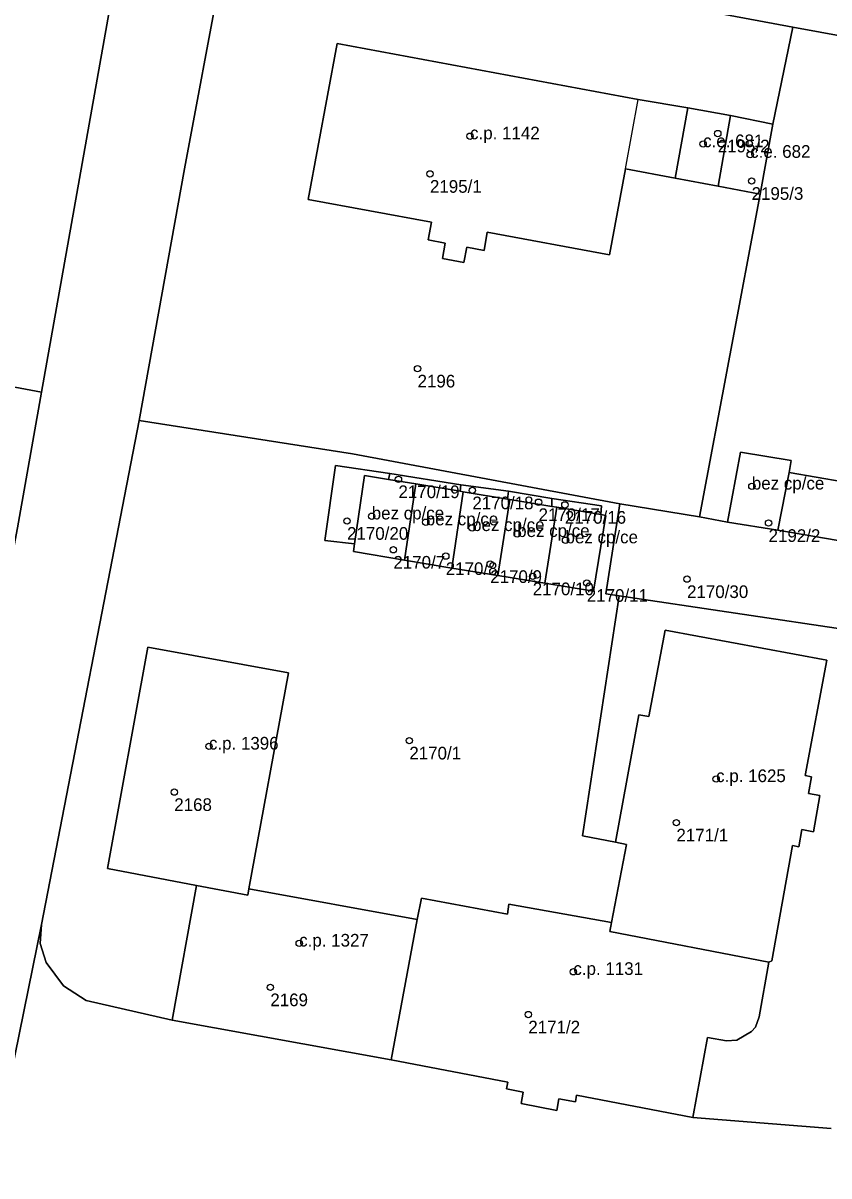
# Model space of a CAD drawing. Extents: x -878211 to -870363, y -1058464 to -1052522.
# Drawn here: x -874569.2 to -874505.5, y -1055455 to -1055364 of the extents above; entities that cross this region are included whole.
import ezdxf

# ---------------------------------------------------------------- set-up
doc = ezdxf.new("R2010")
doc.units = 0
for name, color, linetype in [('Vrstva 50', 7, 'Continuous'), ('Vrstva 51', 7, 'Continuous'), ('Vrstva 52', 7, 'Continuous')]:
    doc.layers.add(name, color=color, linetype=linetype)

msp = doc.modelspace()

# ---------------------------------------------------------------- linework, layer by layer
at = {"layer": 'Vrstva 50'}
for centre in [(-874514.28, -1055372.70994), (-874533.85, -1055372.91994), (-874515.44, -1055373.53994), (-874511.72, -1055374.37994), (-874537.02, -1055375.89994), (-874511.61, -1055376.45994), (-874538, -1055391.27994), (-874539.51, -1055400.01994), (-874533.67, -1055400.89994), (-874511.59, -1055400.57994), (-874528.44, -1055401.82994), (-874526.36, -1055402.03994), (-874543.57, -1055403.30994), (-874541.62, -1055402.93994), (-874537.35, -1055403.40994), (-874510.27, -1055403.47994), (-874533.69, -1055403.85994), (-874530.13, -1055404.32994), (-874539.91, -1055405.58994), (-874526.31, -1055404.82994), (-874535.77, -1055406.08994), (-874532.26, -1055406.71994), (-874528.9, -1055407.68994), (-874524.63, -1055408.20994), (-874516.71, -1055407.90994), (-874538.65, -1055420.65994), (-874554.48, -1055421.11994), (-874514.41, -1055423.68994), (-874557.22, -1055424.72994), (-874517.55, -1055427.13994), (-874547.35, -1055436.67994), (-874525.69, -1055438.91994), (-874549.63, -1055440.14994), (-874529.25, -1055442.29994)]:
    msp.add_circle(centre, 0.25, dxfattribs=at)
at = {"layer": 'Vrstva 51'}
for points in [[(-874560.94, -1055355.08), (-874567.71, -1055393.14), (-874569.61, -1055403.85), (-874571.41, -1055413.36), (-874572.59, -1055419.37), (-874573.79, -1055425.34), (-874575.15, -1055432.71), (-874579.03, -1055453.97), (-874579.11, -1055457.15), (-874583.9, -1055482.52), (-874585.84, -1055492.73), (-874590.02, -1055515.36), (-874591.77, -1055525.51), (-874593.79, -1055535.88), (-874597.33, -1055555.06), (-874579.53, -1055563.4), (-874563.85, -1055568.81)], [(-874573.93, -1055391.98), (-874567.71, -1055393.14), (-874560.94, -1055355.08)], [(-874528.54, -1055568.63), (-874544.35, -1055564.15), (-874555.65, -1055560.74), (-874574.79, -1055554.56), (-874581.65, -1055551.5), (-874584.67, -1055549.26), (-874586.75, -1055546.09), (-874587.59, -1055542.85), (-874587.44, -1055540.05), (-874586.71, -1055536.04), (-874586.13, -1055533.94), (-874580.14, -1055500.22), (-874571.91, -1055455.81), (-874567.7, -1055435.18), (-874559.98, -1055395.39), (-874556.41, -1055375.5), (-874553.54, -1055360.14)], [(-874553.54, -1055360.14), (-874556.41, -1055375.5), (-874559.98, -1055395.39), (-874543.13, -1055398), (-874522.03, -1055401.96), (-874515.72, -1055402.98), (-874510.93, -1055377.49), (-874514.24, -1055376.87), (-874517.64, -1055376.24), (-874521.57, -1055375.51), (-874522.83, -1055382.29), (-874532.49, -1055380.51), (-874532.75, -1055381.94), (-874534.1, -1055381.68), (-874534.35, -1055382.9), (-874536.03, -1055382.58), (-874535.82, -1055381.37), (-874537.17, -1055381.12), (-874536.89, -1055379.7), (-874546.64, -1055377.93), (-874544.36, -1055365.61), (-874520.56, -1055370.03), (-874516.64, -1055370.69), (-874513.28, -1055371.29), (-874509.93, -1055371.96), (-874508.36, -1055364.31), (-874529.59, -1055360.33)], [(-874529.59, -1055360.33), (-874508.36, -1055364.31), (-874487.76, -1055368.07), (-874483.2, -1055368.81), (-874475.68, -1055370.3), (-874472.36, -1055370.96), (-874453.37, -1055374.26), (-874271.79, -1055407.11)], [(-874503.68, -1055411.96), (-874522.06, -1055409.22), (-874524.96, -1055428.18), (-874522.36, -1055428.69), (-874520.51, -1055418.62), (-874519.72, -1055418.77), (-874518.45, -1055411.94), (-874505.68, -1055414.31), (-874507.37, -1055423.43), (-874506.88, -1055423.52), (-874507.12, -1055424.85), (-874506.22, -1055425.01), (-874506.73, -1055427.86), (-874507.64, -1055427.69), (-874507.88, -1055429.04), (-874508.37, -1055428.95), (-874510.02, -1055438.06), (-874510.24, -1055438.15), (-874511.01, -1055442.49), (-874511.31, -1055443.3), (-874511.61, -1055443.65), (-874512.77, -1055444.33), (-874513.59, -1055444.37), (-874515.09, -1055444.1), (-874516.25, -1055450.42), (-874505.32, -1055451.29)], [(-874505.32, -1055451.29), (-874516.25, -1055450.42), (-874525.43, -1055448.67), (-874525.53, -1055449.2), (-874526.83, -1055448.96), (-874527, -1055449.87), (-874529.82, -1055449.33), (-874529.65, -1055448.42), (-874530.96, -1055448.17), (-874530.86, -1055447.64), (-874540.08, -1055445.88), (-874557.39, -1055442.75), (-874564.19, -1055441.2), (-874565.97, -1055440.02), (-874567.33, -1055438.19), (-874567.8, -1055436.69), (-874567.7, -1055435.18), (-874571.91, -1055455.81)]]:
    msp.add_lwpolyline(points, dxfattribs=at)
for points in [[(-874475.4, -1055395.76), (-874471.91, -1055376.05), (-874471.98, -1055373.97), (-874472.59, -1055372.52), (-874473.83, -1055371.17), (-874475.68, -1055370.3), (-874483.2, -1055368.81), (-874487.76, -1055368.07), (-874508.36, -1055364.31), (-874509.93, -1055371.96), (-874510.93, -1055377.49), (-874515.72, -1055402.98), (-874513.52, -1055403.42), (-874512.48, -1055397.87), (-874508.49, -1055398.54), (-874508.65, -1055399.48), (-874485.19, -1055403.55), (-874486.01, -1055408.07), (-874484.13, -1055408.39), (-874483.58, -1055405.44), (-874482.99, -1055402.25), (-874482.21, -1055398.02), (-874481.59, -1055394.65)], [(-874534.35, -1055382.9), (-874534.1, -1055381.68), (-874532.75, -1055381.94), (-874532.49, -1055380.51), (-874522.83, -1055382.29), (-874521.57, -1055375.51), (-874517.64, -1055376.24), (-874516.64, -1055370.69), (-874520.56, -1055370.03), (-874544.36, -1055365.61), (-874546.64, -1055377.93), (-874536.89, -1055379.7), (-874537.17, -1055381.12), (-874535.82, -1055381.37), (-874536.03, -1055382.58)], [(-874513.28, -1055371.29), (-874516.64, -1055370.69), (-874517.64, -1055376.24), (-874514.24, -1055376.87)], [(-874514.24, -1055376.87), (-874510.93, -1055377.49), (-874509.93, -1055371.96), (-874513.28, -1055371.29)], [(-874573.79, -1055425.34), (-874572.59, -1055419.37), (-874571.41, -1055413.36), (-874569.61, -1055403.85), (-874567.71, -1055393.14), (-874573.93, -1055391.98), (-874576.08, -1055403.06), (-874593.21, -1055399.91), (-874610.43, -1055396.68), (-874614.19, -1055416.09), (-874579.8, -1055422.67), (-874575.13, -1055423.59), (-874574.1, -1055424.39)], [(-874555.46, -1055432.1), (-874562.5, -1055430.77), (-874559.3, -1055413.28), (-874548.2, -1055415.32), (-874551.32, -1055432.37), (-874538.04, -1055434.8), (-874537.7, -1055433.1), (-874530.9, -1055434.38), (-874530.8, -1055433.58), (-874522.68, -1055435.04), (-874521.49, -1055428.86), (-874522.36, -1055428.69), (-874524.96, -1055428.18), (-874522.06, -1055409.22), (-874523.12, -1055409.08), (-874522.03, -1055401.96), (-874543.13, -1055398), (-874559.98, -1055395.39), (-874567.7, -1055435.18), (-874567.8, -1055436.69), (-874567.33, -1055438.19), (-874565.97, -1055440.02), (-874564.19, -1055441.2), (-874557.39, -1055442.75)], [(-874509.53, -1055404.03), (-874508.65, -1055399.48), (-874508.49, -1055398.54), (-874512.48, -1055397.87), (-874513.52, -1055403.42)], [(-874540.2, -1055399.56), (-874544.48, -1055398.92), (-874545.33, -1055404.85), (-874542.98, -1055405.12), (-874542.2, -1055399.71), (-874540.3, -1055400.03)], [(-874531.65, -1055407.62), (-874535.3, -1055407.03), (-874539.03, -1055406.41), (-874543.07, -1055405.73), (-874542.98, -1055405.12), (-874545.33, -1055404.85), (-874544.48, -1055398.92), (-874540.2, -1055399.56), (-874534.57, -1055400.45), (-874530.81, -1055400.97), (-874527.39, -1055401.54), (-874523.47, -1055402.11), (-874523.52, -1055402.81), (-874523.12, -1055402.88), (-874524.09, -1055408.86), (-874527.95, -1055408.23)], [(-874539.03, -1055406.41), (-874538.13, -1055400.39), (-874540.3, -1055400.03), (-874542.2, -1055399.71), (-874542.98, -1055405.12), (-874543.07, -1055405.73)], [(-874538.13, -1055400.39), (-874534.64, -1055400.97), (-874534.57, -1055400.45), (-874540.2, -1055399.56), (-874540.3, -1055400.03)], [(-874509.53, -1055404.03), (-874486.01, -1055408.07), (-874485.19, -1055403.55), (-874508.65, -1055399.48)], [(-874534.39, -1055401.01), (-874534.64, -1055400.97), (-874538.13, -1055400.39), (-874539.03, -1055406.41), (-874535.3, -1055407.03)], [(-874530.89, -1055401.59), (-874530.81, -1055400.97), (-874534.57, -1055400.45), (-874534.64, -1055400.97), (-874534.39, -1055401.01)], [(-874530.71, -1055401.62), (-874530.89, -1055401.59), (-874534.39, -1055401.01), (-874535.3, -1055407.03), (-874531.65, -1055407.62)], [(-874527, -1055402.23), (-874527.39, -1055402.17), (-874530.71, -1055401.62), (-874531.65, -1055407.62), (-874527.95, -1055408.23)], [(-874530.81, -1055400.97), (-874530.89, -1055401.59), (-874530.71, -1055401.62), (-874527.39, -1055402.17), (-874527.39, -1055401.54)], [(-874527.39, -1055401.54), (-874527.39, -1055402.17), (-874527, -1055402.23), (-874523.52, -1055402.81), (-874523.47, -1055402.11)], [(-874523.12, -1055402.88), (-874523.52, -1055402.81), (-874527, -1055402.23), (-874527.95, -1055408.23), (-874524.09, -1055408.86)], [(-874509.53, -1055404.03), (-874513.52, -1055403.42), (-874515.72, -1055402.98), (-874522.03, -1055401.96), (-874523.12, -1055409.08), (-874522.06, -1055409.22), (-874503.68, -1055411.96), (-874502.74, -1055406.04), (-874498.56, -1055406.74), (-874494.56, -1055407.4), (-874490.33, -1055408.11), (-874486.13, -1055408.81), (-874484.29, -1055409.3), (-874484.27, -1055409.17), (-874484.13, -1055408.39), (-874486.01, -1055408.07)], [(-874522.81, -1055435.73), (-874510.24, -1055438.15), (-874510.02, -1055438.06), (-874508.37, -1055428.95), (-874507.88, -1055429.04), (-874507.64, -1055427.69), (-874506.73, -1055427.86), (-874506.22, -1055425.01), (-874507.12, -1055424.85), (-874506.88, -1055423.52), (-874507.37, -1055423.43), (-874505.68, -1055414.31), (-874518.45, -1055411.94), (-874519.72, -1055418.77), (-874520.51, -1055418.62), (-874522.36, -1055428.69), (-874521.49, -1055428.86), (-874522.68, -1055435.04)], [(-874551.32, -1055432.37), (-874548.2, -1055415.32), (-874559.3, -1055413.28), (-874562.5, -1055430.77), (-874555.46, -1055432.1), (-874551.41, -1055432.87)], [(-874557.39, -1055442.75), (-874540.08, -1055445.88), (-874538.04, -1055434.8), (-874551.32, -1055432.37), (-874551.41, -1055432.87), (-874555.46, -1055432.1)], [(-874510.24, -1055438.15), (-874522.81, -1055435.73), (-874522.68, -1055435.04), (-874530.8, -1055433.58), (-874530.9, -1055434.38), (-874537.7, -1055433.1), (-874538.04, -1055434.8), (-874540.08, -1055445.88), (-874530.86, -1055447.64), (-874530.96, -1055448.17), (-874529.65, -1055448.42), (-874529.82, -1055449.33), (-874527, -1055449.87), (-874526.83, -1055448.96), (-874525.53, -1055449.2), (-874525.43, -1055448.67), (-874516.25, -1055450.42), (-874515.09, -1055444.1), (-874513.59, -1055444.37), (-874512.77, -1055444.33), (-874511.61, -1055443.65), (-874511.31, -1055443.3), (-874511.01, -1055442.49)]]:
    msp.add_lwpolyline(points, close=True, dxfattribs=at)
at = {"layer": 'Vrstva 52'}
for points in [[(-874534.1, -1055381.68), (-874532.75, -1055381.94), (-874532.49, -1055380.51), (-874522.83, -1055382.29), (-874521.57, -1055375.51), (-874520.56, -1055370.03), (-874544.36, -1055365.61), (-874546.64, -1055377.93), (-874536.89, -1055379.7), (-874537.17, -1055381.12), (-874535.82, -1055381.37), (-874536.03, -1055382.58), (-874534.35, -1055382.9)], [(-874517.64, -1055376.24), (-874514.24, -1055376.87), (-874513.28, -1055371.29), (-874516.64, -1055370.69)], [(-874513.28, -1055371.29), (-874514.24, -1055376.87), (-874510.93, -1055377.49), (-874509.93, -1055371.96)], [(-874512.48, -1055397.87), (-874513.52, -1055403.42), (-874509.53, -1055404.03), (-874508.65, -1055399.48), (-874508.49, -1055398.54)], [(-874542.98, -1055405.12), (-874543.07, -1055405.73), (-874539.03, -1055406.41), (-874538.13, -1055400.39), (-874540.3, -1055400.03), (-874542.2, -1055399.71)], [(-874508.65, -1055399.48), (-874509.53, -1055404.03), (-874486.01, -1055408.07), (-874485.19, -1055403.55)], [(-874538.13, -1055400.39), (-874539.03, -1055406.41), (-874535.3, -1055407.03), (-874534.39, -1055401.01), (-874534.64, -1055400.97)], [(-874535.3, -1055407.03), (-874531.65, -1055407.62), (-874530.71, -1055401.62), (-874530.89, -1055401.59), (-874534.39, -1055401.01)], [(-874531.65, -1055407.62), (-874527.95, -1055408.23), (-874527, -1055402.23), (-874527.39, -1055402.17), (-874530.71, -1055401.62)], [(-874527.95, -1055408.23), (-874524.09, -1055408.86), (-874523.12, -1055402.88), (-874523.52, -1055402.81), (-874527, -1055402.23)], [(-874518.45, -1055411.94), (-874519.72, -1055418.77), (-874520.51, -1055418.62), (-874522.36, -1055428.69), (-874521.49, -1055428.86), (-874522.68, -1055435.04), (-874522.81, -1055435.73), (-874510.24, -1055438.15), (-874510.02, -1055438.06), (-874508.37, -1055428.95), (-874507.88, -1055429.04), (-874507.64, -1055427.69), (-874506.73, -1055427.86), (-874506.22, -1055425.01), (-874507.12, -1055424.85), (-874506.88, -1055423.52), (-874507.37, -1055423.43), (-874505.68, -1055414.31)], [(-874548.2, -1055415.32), (-874559.3, -1055413.28), (-874562.5, -1055430.77), (-874555.46, -1055432.1), (-874551.41, -1055432.87), (-874551.32, -1055432.37)], [(-874557.39, -1055442.75), (-874540.08, -1055445.88), (-874538.04, -1055434.8), (-874551.32, -1055432.37), (-874551.41, -1055432.87), (-874555.46, -1055432.1)], [(-874538.04, -1055434.8), (-874540.08, -1055445.88), (-874530.86, -1055447.64), (-874530.96, -1055448.17), (-874529.65, -1055448.42), (-874529.82, -1055449.33), (-874527, -1055449.87), (-874526.83, -1055448.96), (-874525.53, -1055449.2), (-874525.43, -1055448.67), (-874516.25, -1055450.42), (-874515.09, -1055444.1), (-874513.59, -1055444.37), (-874512.77, -1055444.33), (-874511.61, -1055443.65), (-874511.31, -1055443.3), (-874511.01, -1055442.49), (-874510.24, -1055438.15), (-874522.81, -1055435.73), (-874522.68, -1055435.04), (-874530.8, -1055433.58), (-874530.9, -1055434.38), (-874537.7, -1055433.1)]]:
    msp.add_lwpolyline(points, close=True, dxfattribs=at)

# ---------------------------------------------------------------- texts
at = {"layer": 'Vrstva 50'}
for s, p in [('c.p. 1142', (-874533.85, -1055373.169)), ('c.e. 681', (-874515.44, -1055373.79)), ('2195/2', (-874514.28, -1055374.199)), ('c.e. 682', (-874511.72, -1055374.629)), ('2195/1', (-874537.02, -1055377.389)), ('2195/3', (-874511.61, -1055377.949)), ('2196', (-874538, -1055392.769)), ('bez cp/ce', (-874511.59, -1055400.83)), ('2170/19', (-874539.51, -1055401.509)), ('2170/18', (-874533.67, -1055402.389)), ('bez cp/ce', (-874541.62, -1055403.19)), ('bez cp/ce', (-874537.35, -1055403.659)), ('2170/17', (-874528.44, -1055403.319)), ('2170/16', (-874526.36, -1055403.529)), ('bez cp/ce', (-874533.69, -1055404.11)), ('bez cp/ce', (-874530.13, -1055404.58)), ('2170/20', (-874543.57, -1055404.799)), ('bez cp/ce', (-874526.31, -1055405.08)), ('2192/2', (-874510.27, -1055404.969)), ('2170/7', (-874539.91, -1055407.079)), ('2170/8', (-874535.77, -1055407.579)), ('2170/9', (-874532.26, -1055408.209)), ('2170/10', (-874528.9, -1055409.179)), ('2170/11', (-874524.63, -1055409.699)), ('2170/30', (-874516.71, -1055409.399)), ('c.p. 1396', (-874554.48, -1055421.37)), ('2170/1', (-874538.65, -1055422.149)), ('c.p. 1625', (-874514.41, -1055423.94)), ('2168', (-874557.22, -1055426.219)), ('2171/1', (-874517.55, -1055428.629)), ('c.p. 1327', (-874547.35, -1055436.929)), ('c.p. 1131', (-874525.69, -1055439.169)), ('2169', (-874549.63, -1055441.639)), ('2171/2', (-874529.25, -1055443.789))]:
    msp.add_text(s, height=0.999996, dxfattribs=at).set_placement(p)

doc.saveas('drawing.dxf')
